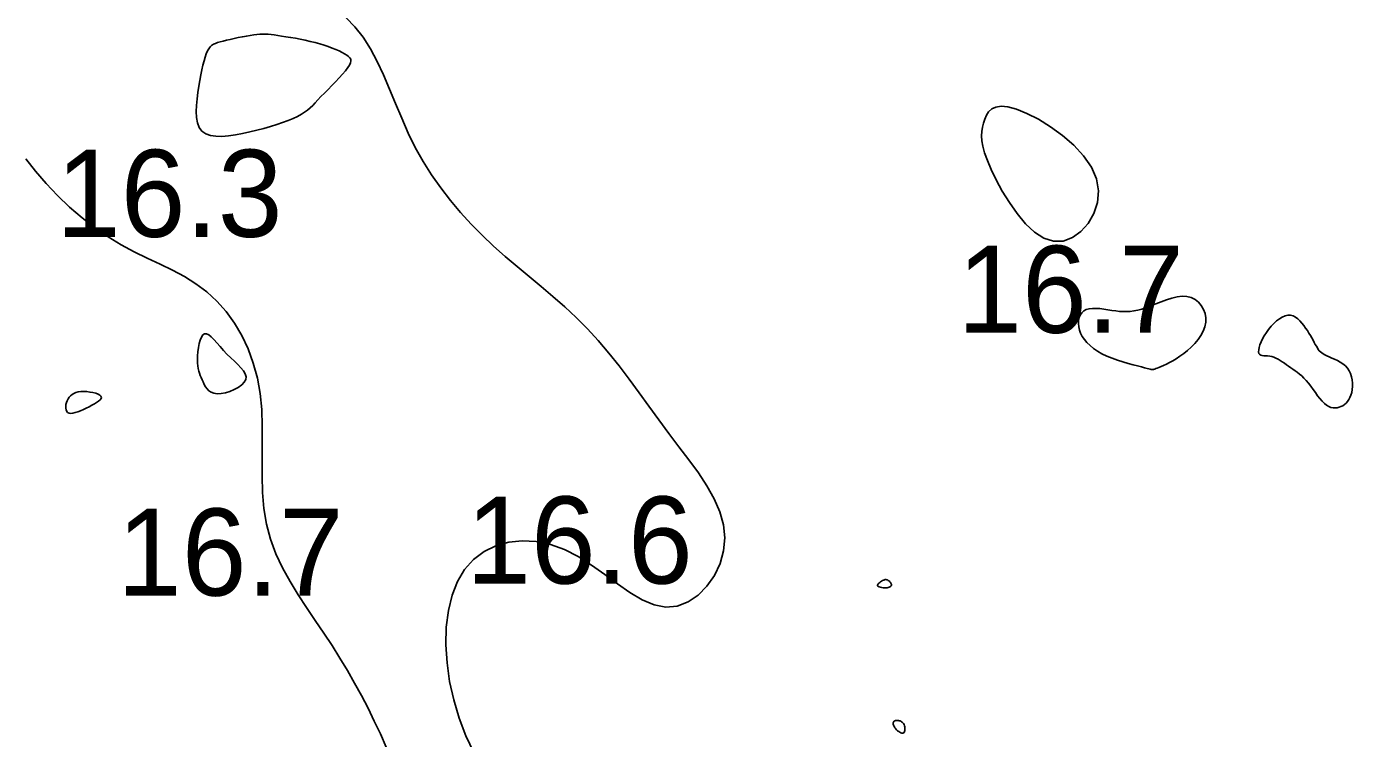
# Model space of a CAD drawing. Extents: x 3040093 to 3056816, y 408076 to 509144.
# Drawn here: x 3045490.1 to 3045566.2, y 433935.3 to 433976.1 of the extents above; entities that cross this region are included whole.
import ezdxf

# ---------------------------------------------------------------- set-up
doc = ezdxf.new("R2010")
doc.units = 0
doc.layers.add('V-CHAN-CONT-EL17', color=7, linetype='Continuous')
doc.layers.add('V-TOPO-SOUN-0610', color=7, linetype='Continuous')

msp = doc.modelspace()

# ---------------------------------------------------------------- linework, layer by layer
at = {"layer": 'V-CHAN-CONT-EL17'}
for points in [[(3045515.745, 433934.46), (3045515.292, 433935.422), (3045514.907, 433936.437), (3045514.595, 433937.484), (3045514.362, 433938.547), (3045514.212, 433939.607), (3045514.147, 433940.649), (3045514.171, 433941.655), (3045514.288, 433942.607), (3045514.499, 433943.489), (3045514.81, 433944.284), (3045515.223, 433944.975), (3045515.737, 433945.547), (3045516.341, 433945.997), (3045517.018, 433946.325), (3045517.754, 433946.53), (3045518.531, 433946.613), (3045519.334, 433946.571), (3045520.148, 433946.406), (3045520.957, 433946.116), (3045521.747, 433945.709), (3045522.518, 433945.217), (3045523.269, 433944.683), (3045524.002, 433944.147), (3045524.718, 433943.651), (3045525.418, 433943.235), (3045526.103, 433942.941), (3045526.775, 433942.809), (3045527.43, 433942.87), (3045528.054, 433943.109), (3045528.631, 433943.498), (3045529.141, 433944.012), (3045529.568, 433944.625), (3045529.893, 433945.31), (3045530.1, 433946.041), (3045530.17, 433946.791), (3045530.092, 433947.539), (3045529.88, 433948.283), (3045529.555, 433949.025), (3045529.138, 433949.767), (3045528.648, 433950.512), (3045528.107, 433951.261), (3045527.536, 433952.017), (3045526.953, 433952.783), (3045526.377, 433953.559), (3045525.807, 433954.34), (3045525.239, 433955.12), (3045524.669, 433955.894), (3045524.091, 433956.654), (3045523.504, 433957.394), (3045522.901, 433958.109), (3045522.279, 433958.791), (3045521.635, 433959.437), (3045520.973, 433960.053), (3045520.297, 433960.646), (3045519.613, 433961.224), (3045518.925, 433961.794), (3045518.238, 433962.365), (3045517.558, 433962.945), (3045516.888, 433963.54), (3045516.235, 433964.158), (3045515.601, 433964.801), (3045514.99, 433965.468), (3045514.405, 433966.162), (3045513.849, 433966.881), (3045513.326, 433967.628), (3045512.84, 433968.402), (3045512.392, 433969.204), (3045511.985, 433970.032), (3045511.61, 433970.876), (3045511.255, 433971.722), (3045510.909, 433972.558), (3045510.561, 433973.371), (3045510.199, 433974.146), (3045509.813, 433974.872), (3045509.391, 433975.534), (3045508.925, 433976.126), (3045508.414, 433976.654)], [(3045490.025, 433968.554), (3045490.581, 433967.839), (3045491.191, 433967.131), (3045491.845, 433966.44), (3045492.535, 433965.778), (3045493.253, 433965.154), (3045493.992, 433964.58), (3045494.743, 433964.065), (3045495.499, 433963.615), (3045496.252, 433963.217), (3045496.998, 433962.853), (3045497.731, 433962.505), (3045498.444, 433962.155), (3045499.133, 433961.786), (3045499.79, 433961.379), (3045500.41, 433960.916), (3045500.987, 433960.384), (3045501.518, 433959.784), (3045501.997, 433959.122), (3045502.421, 433958.402), (3045502.786, 433957.632), (3045503.086, 433956.815), (3045503.319, 433955.959), (3045503.48, 433955.068), (3045503.569, 433954.148), (3045503.603, 433953.207), (3045503.603, 433952.253), (3045503.591, 433951.295), (3045503.586, 433950.339), (3045503.612, 433949.395), (3045503.688, 433948.47), (3045503.836, 433947.572), (3045504.072, 433946.707), (3045504.386, 433945.873), (3045504.766, 433945.068), (3045505.195, 433944.286), (3045505.661, 433943.524), (3045506.149, 433942.778), (3045506.645, 433942.044), (3045507.135, 433941.319), (3045507.606, 433940.598), (3045508.058, 433939.881), (3045508.49, 433939.164), (3045508.903, 433938.446), (3045509.299, 433937.725), (3045509.676, 433937), (3045510.037, 433936.268), (3045510.382, 433935.527), (3045510.711, 433934.776)]]:
    msp.add_lwpolyline(points, dxfattribs=at)
for points in [[(3045499.981, 433970.354), (3045499.879, 433970.618), (3045499.823, 433970.924), (3045499.805, 433971.262), (3045499.818, 433971.62), (3045499.854, 433971.989), (3045499.905, 433972.358), (3045499.962, 433972.716), (3045500.02, 433973.055), (3045500.078, 433973.371), (3045500.136, 433973.664), (3045500.195, 433973.933), (3045500.255, 433974.176), (3045500.318, 433974.392), (3045500.383, 433974.581), (3045500.452, 433974.741), (3045500.525, 433974.871), (3045500.604, 433974.976), (3045500.692, 433975.06), (3045500.792, 433975.126), (3045500.906, 433975.18), (3045501.037, 433975.226), (3045501.186, 433975.268), (3045501.358, 433975.311), (3045501.552, 433975.357), (3045501.765, 433975.407), (3045501.99, 433975.458), (3045502.223, 433975.508), (3045502.457, 433975.557), (3045502.687, 433975.601), (3045502.906, 433975.639), (3045503.11, 433975.67), (3045503.295, 433975.693), (3045503.463, 433975.706), (3045503.623, 433975.711), (3045503.779, 433975.708), (3045503.937, 433975.699), (3045504.104, 433975.683), (3045504.285, 433975.66), (3045504.486, 433975.632), (3045504.712, 433975.6), (3045504.959, 433975.562), (3045505.224, 433975.519), (3045505.5, 433975.471), (3045505.784, 433975.417), (3045506.07, 433975.359), (3045506.354, 433975.295), (3045506.632, 433975.226), (3045506.898, 433975.152), (3045507.152, 433975.074), (3045507.392, 433974.992), (3045507.615, 433974.909), (3045507.823, 433974.826), (3045508.012, 433974.743), (3045508.181, 433974.662), (3045508.33, 433974.583), (3045508.456, 433974.509), (3045508.558, 433974.434), (3045508.634, 433974.357), (3045508.679, 433974.272), (3045508.694, 433974.176), (3045508.674, 433974.065), (3045508.617, 433973.936), (3045508.521, 433973.785), (3045508.386, 433973.608), (3045508.218, 433973.412), (3045508.024, 433973.2), (3045507.814, 433972.979), (3045507.596, 433972.755), (3045507.377, 433972.533), (3045507.166, 433972.319), (3045506.972, 433972.119), (3045506.8, 433971.936), (3045506.644, 433971.771), (3045506.497, 433971.619), (3045506.352, 433971.48), (3045506.2, 433971.349), (3045506.034, 433971.225), (3045505.846, 433971.106), (3045505.628, 433970.988), (3045505.374, 433970.87), (3045505.087, 433970.752), (3045504.771, 433970.635), (3045504.429, 433970.52), (3045504.065, 433970.407), (3045503.683, 433970.299), (3045503.287, 433970.195), (3045502.881, 433970.096), (3045502.47, 433970.005), (3045502.061, 433969.928), (3045501.664, 433969.871), (3045501.285, 433969.841), (3045500.935, 433969.847), (3045500.621, 433969.894), (3045500.352, 433969.99), (3045500.137, 433970.142)], [(3045549.601, 433963.831), (3045550.134, 433964.026), (3045550.622, 433964.372), (3045551.04, 433964.842), (3045551.364, 433965.407), (3045551.568, 433966.041), (3045551.628, 433966.715), (3045551.519, 433967.403), (3045551.226, 433968.078), (3045550.777, 433968.727), (3045550.209, 433969.337), (3045549.561, 433969.897), (3045548.87, 433970.395), (3045548.175, 433970.818), (3045547.513, 433971.155), (3045546.922, 433971.394), (3045546.432, 433971.527), (3045546.039, 433971.565), (3045545.731, 433971.521), (3045545.495, 433971.411), (3045545.318, 433971.248), (3045545.189, 433971.048), (3045545.094, 433970.825), (3045545.023, 433970.593), (3045544.965, 433970.363), (3045544.924, 433970.127), (3045544.909, 433969.874), (3045544.926, 433969.592), (3045544.983, 433969.269), (3045545.087, 433968.893), (3045545.247, 433968.453), (3045545.468, 433967.938), (3045545.757, 433967.343), (3045546.107, 433966.698), (3045546.51, 433966.038), (3045546.959, 433965.401), (3045547.445, 433964.823), (3045547.961, 433964.342), (3045548.498, 433963.993), (3045549.048, 433963.814)], [(3045550.606, 433958.534), (3045550.701, 433958.35), (3045550.822, 433958.17), (3045550.969, 433957.994), (3045551.143, 433957.824), (3045551.344, 433957.661), (3045551.572, 433957.507), (3045551.828, 433957.362), (3045552.11, 433957.228), (3045552.41, 433957.105), (3045552.721, 433956.992), (3045553.032, 433956.891), (3045553.334, 433956.801), (3045553.619, 433956.722), (3045553.877, 433956.654), (3045554.098, 433956.598), (3045554.277, 433956.553), (3045554.417, 433956.517), (3045554.523, 433956.491), (3045554.6, 433956.472), (3045554.654, 433956.459), (3045554.69, 433956.452), (3045554.715, 433956.448), (3045554.733, 433956.446), (3045554.75, 433956.446), (3045554.769, 433956.448), (3045554.793, 433956.454), (3045554.826, 433956.464), (3045554.871, 433956.48), (3045554.93, 433956.502), (3045555.007, 433956.533), (3045555.105, 433956.573), (3045555.226, 433956.622), (3045555.368, 433956.684), (3045555.529, 433956.758), (3045555.706, 433956.847), (3045555.897, 433956.95), (3045556.099, 433957.071), (3045556.309, 433957.209), (3045556.524, 433957.367), (3045556.742, 433957.545), (3045556.955, 433957.741), (3045557.159, 433957.952), (3045557.346, 433958.177), (3045557.509, 433958.413), (3045557.641, 433958.658), (3045557.737, 433958.908), (3045557.789, 433959.163), (3045557.792, 433959.418), (3045557.749, 433959.667), (3045557.662, 433959.904), (3045557.536, 433960.12), (3045557.373, 433960.31), (3045557.178, 433960.465), (3045556.953, 433960.579), (3045556.702, 433960.644), (3045556.43, 433960.656), (3045556.14, 433960.623), (3045555.839, 433960.554), (3045555.533, 433960.458), (3045555.227, 433960.345), (3045554.927, 433960.226), (3045554.638, 433960.109), (3045554.365, 433960.005), (3045554.114, 433959.921), (3045553.881, 433959.858), (3045553.662, 433959.814), (3045553.452, 433959.786), (3045553.248, 433959.774), (3045553.045, 433959.776), (3045552.839, 433959.79), (3045552.625, 433959.815), (3045552.401, 433959.847), (3045552.171, 433959.884), (3045551.938, 433959.919), (3045551.709, 433959.947), (3045551.488, 433959.964), (3045551.279, 433959.964), (3045551.088, 433959.943), (3045550.92, 433959.894), (3045550.779, 433959.816), (3045550.664, 433959.71), (3045550.577, 433959.58), (3045550.517, 433959.431), (3045550.483, 433959.266), (3045550.475, 433959.09), (3045550.493, 433958.907), (3045550.537, 433958.72)], [(3045565.66, 433954.376), (3045565.758, 433954.443), (3045565.85, 433954.522), (3045565.934, 433954.615), (3045566.01, 433954.722), (3045566.075, 433954.844), (3045566.13, 433954.981), (3045566.173, 433955.133), (3045566.203, 433955.3), (3045566.218, 433955.478), (3045566.218, 433955.664), (3045566.2, 433955.851), (3045566.164, 433956.037), (3045566.108, 433956.215), (3045566.031, 433956.383), (3045565.931, 433956.535), (3045565.809, 433956.668), (3045565.668, 433956.783), (3045565.514, 433956.883), (3045565.353, 433956.969), (3045565.191, 433957.045), (3045565.032, 433957.112), (3045564.882, 433957.174), (3045564.748, 433957.231), (3045564.632, 433957.287), (3045564.534, 433957.344), (3045564.45, 433957.402), (3045564.378, 433957.465), (3045564.314, 433957.532), (3045564.256, 433957.607), (3045564.2, 433957.691), (3045564.143, 433957.785), (3045564.084, 433957.89), (3045564.02, 433958.006), (3045563.952, 433958.131), (3045563.879, 433958.264), (3045563.8, 433958.402), (3045563.716, 433958.544), (3045563.626, 433958.689), (3045563.529, 433958.835), (3045563.426, 433958.98), (3045563.315, 433959.12), (3045563.197, 433959.249), (3045563.073, 433959.363), (3045562.941, 433959.457), (3045562.803, 433959.526), (3045562.658, 433959.565), (3045562.506, 433959.569), (3045562.347, 433959.535), (3045562.184, 433959.466), (3045562.02, 433959.366), (3045561.857, 433959.241), (3045561.698, 433959.095), (3045561.546, 433958.932), (3045561.403, 433958.758), (3045561.272, 433958.577), (3045561.155, 433958.394), (3045561.055, 433958.212), (3045560.971, 433958.037), (3045560.906, 433957.87), (3045560.859, 433957.717), (3045560.834, 433957.581), (3045560.829, 433957.467), (3045560.847, 433957.377), (3045560.888, 433957.314), (3045560.95, 433957.275), (3045561.029, 433957.253), (3045561.123, 433957.243), (3045561.229, 433957.238), (3045561.342, 433957.233), (3045561.462, 433957.223), (3045561.583, 433957.202), (3045561.704, 433957.164), (3045561.825, 433957.112), (3045561.946, 433957.048), (3045562.066, 433956.975), (3045562.187, 433956.894), (3045562.307, 433956.809), (3045562.429, 433956.722), (3045562.551, 433956.636), (3045562.674, 433956.553), (3045562.797, 433956.469), (3045562.922, 433956.384), (3045563.048, 433956.292), (3045563.174, 433956.193), (3045563.302, 433956.083), (3045563.431, 433955.959), (3045563.56, 433955.819), (3045563.691, 433955.66), (3045563.822, 433955.488), (3045563.953, 433955.308), (3045564.085, 433955.127), (3045564.216, 433954.95), (3045564.347, 433954.783), (3045564.477, 433954.633), (3045564.606, 433954.505), (3045564.733, 433954.405), (3045564.859, 433954.33), (3045564.983, 433954.28), (3045565.104, 433954.252), (3045565.222, 433954.244), (3045565.337, 433954.255), (3045565.449, 433954.282), (3045565.557, 433954.323)], [(3045502.669, 433956.038), (3045502.621, 433956.203), (3045502.519, 433956.373), (3045502.374, 433956.549), (3045502.197, 433956.732), (3045501.997, 433956.922), (3045501.786, 433957.121), (3045501.575, 433957.33), (3045501.372, 433957.548), (3045501.18, 433957.766), (3045500.999, 433957.975), (3045500.83, 433958.163), (3045500.674, 433958.321), (3045500.531, 433958.438), (3045500.402, 433958.503), (3045500.288, 433958.506), (3045500.189, 433958.441), (3045500.104, 433958.317), (3045500.034, 433958.145), (3045499.977, 433957.938), (3045499.934, 433957.71), (3045499.904, 433957.472), (3045499.885, 433957.237), (3045499.879, 433957.018), (3045499.884, 433956.824), (3045499.898, 433956.654), (3045499.922, 433956.503), (3045499.955, 433956.366), (3045499.994, 433956.239), (3045500.038, 433956.117), (3045500.088, 433955.995), (3045500.142, 433955.869), (3045500.198, 433955.736), (3045500.262, 433955.6), (3045500.337, 433955.467), (3045500.427, 433955.344), (3045500.536, 433955.235), (3045500.668, 433955.148), (3045500.828, 433955.089), (3045501.019, 433955.063), (3045501.244, 433955.075), (3045501.49, 433955.122), (3045501.744, 433955.199), (3045501.993, 433955.302), (3045502.222, 433955.425), (3045502.418, 433955.565), (3045502.566, 433955.717), (3045502.653, 433955.876)], [(3045492.602, 433953.935), (3045492.722, 433953.946), (3045492.858, 433953.978), (3045493.007, 433954.026), (3045493.164, 433954.087), (3045493.327, 433954.158), (3045493.491, 433954.236), (3045493.654, 433954.317), (3045493.811, 433954.398), (3045493.958, 433954.478), (3045494.089, 433954.557), (3045494.2, 433954.634), (3045494.285, 433954.709), (3045494.34, 433954.781), (3045494.359, 433954.851), (3045494.337, 433954.917), (3045494.271, 433954.979), (3045494.167, 433955.036), (3045494.033, 433955.087), (3045493.877, 433955.129), (3045493.706, 433955.161), (3045493.529, 433955.182), (3045493.353, 433955.191), (3045493.187, 433955.184), (3045493.036, 433955.163), (3045492.901, 433955.127), (3045492.782, 433955.077), (3045492.678, 433955.014), (3045492.588, 433954.94), (3045492.511, 433954.856), (3045492.447, 433954.762), (3045492.395, 433954.66), (3045492.354, 433954.551), (3045492.325, 433954.439), (3045492.311, 433954.329), (3045492.312, 433954.224), (3045492.33, 433954.129), (3045492.367, 433954.049), (3045492.423, 433953.987), (3045492.502, 433953.948)], [(3045539.11, 433944.266), (3045539.063, 433944.23), (3045539.018, 433944.193), (3045538.981, 433944.155), (3045538.952, 433944.117), (3045538.936, 433944.08), (3045538.935, 433944.046), (3045538.951, 433944.015), (3045538.987, 433943.988), (3045539.04, 433943.965), (3045539.105, 433943.948), (3045539.179, 433943.934), (3045539.259, 433943.925), (3045539.34, 433943.921), (3045539.419, 433943.921), (3045539.491, 433943.925), (3045539.554, 433943.934), (3045539.607, 433943.948), (3045539.651, 433943.965), (3045539.685, 433943.987), (3045539.71, 433944.011), (3045539.726, 433944.04), (3045539.734, 433944.071), (3045539.732, 433944.105), (3045539.723, 433944.142), (3045539.706, 433944.18), (3045539.683, 433944.218), (3045539.654, 433944.255), (3045539.621, 433944.29), (3045539.585, 433944.321), (3045539.546, 433944.347), (3045539.507, 433944.368), (3045539.466, 433944.38), (3045539.425, 433944.386), (3045539.384, 433944.386), (3045539.341, 433944.379), (3045539.298, 433944.366), (3045539.253, 433944.348), (3045539.207, 433944.325), (3045539.159, 433944.297)], [(3045540.463, 433935.616), (3045540.487, 433935.662), (3045540.502, 433935.72), (3045540.509, 433935.787), (3045540.507, 433935.858), (3045540.498, 433935.93), (3045540.482, 433936), (3045540.46, 433936.064), (3045540.432, 433936.118), (3045540.399, 433936.164), (3045540.362, 433936.202), (3045540.322, 433936.232), (3045540.278, 433936.256), (3045540.233, 433936.274), (3045540.186, 433936.287), (3045540.139, 433936.295), (3045540.092, 433936.3), (3045540.047, 433936.302), (3045540.003, 433936.299), (3045539.963, 433936.292), (3045539.927, 433936.279), (3045539.895, 433936.262), (3045539.87, 433936.239), (3045539.852, 433936.21), (3045539.841, 433936.175), (3045539.838, 433936.134), (3045539.843, 433936.089), (3045539.856, 433936.04), (3045539.877, 433935.988), (3045539.905, 433935.933), (3045539.942, 433935.878), (3045539.986, 433935.822), (3045540.037, 433935.766), (3045540.095, 433935.714), (3045540.155, 433935.666), (3045540.217, 433935.626), (3045540.278, 433935.595), (3045540.335, 433935.577), (3045540.386, 433935.573), (3045540.43, 433935.585)]]:
    msp.add_lwpolyline(points, close=True, dxfattribs=at)

# ---------------------------------------------------------------- texts
at = {"layer": 'V-TOPO-SOUN-0610'}
for s, p in [('16.3 ', (3045491.753, 433964.07)), ('16.7 ', (3045543.523, 433958.56)), ('16.6 ', (3045515.313, 433944.16)), ('16.7 ', (3045495.263, 433943.47))]:
    msp.add_text(s, height=5, dxfattribs=at).set_placement(p)

doc.saveas('drawing.dxf')
